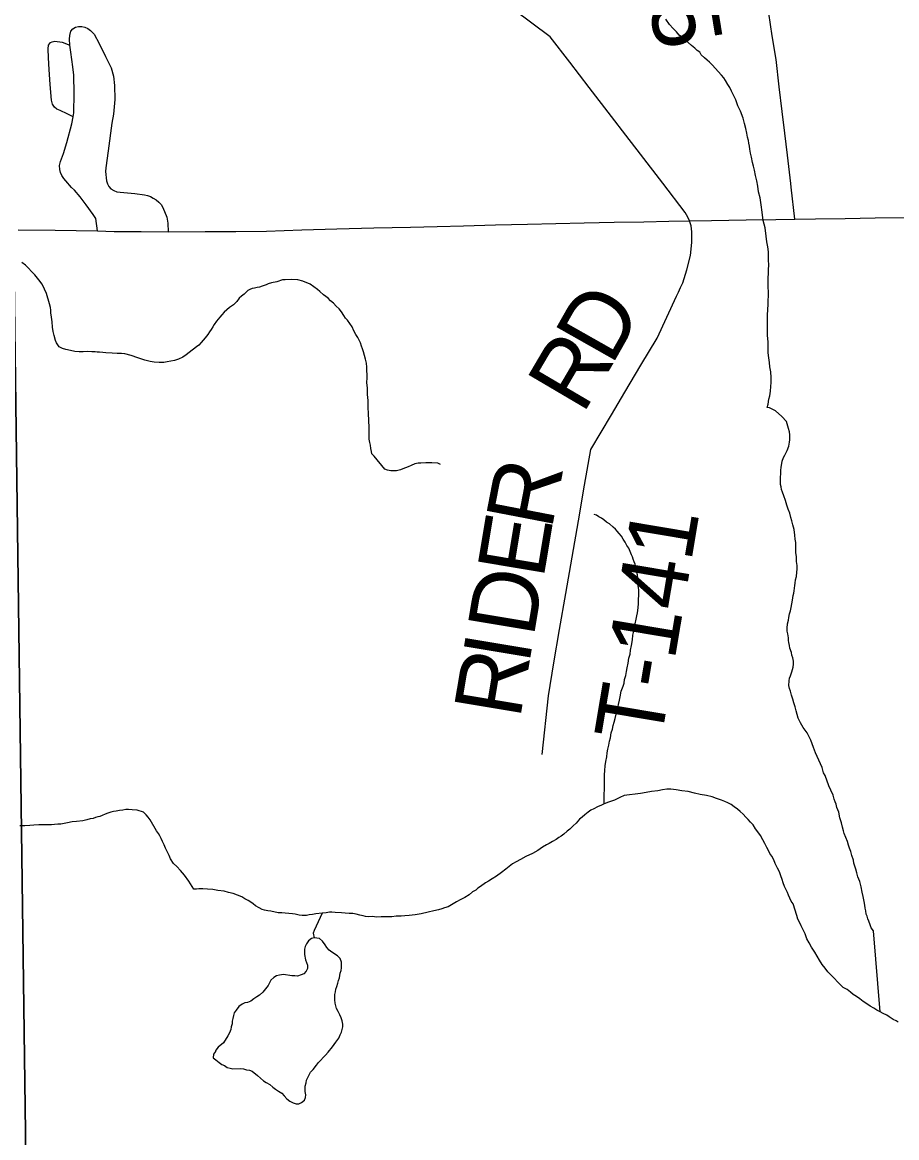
# Model space of a CAD drawing. Extents: x 103424 to 290657, y 38711 to 110967.
# Drawn here: x 149253 to 153177, y 56654 to 61660 of the extents above; entities that cross this region are included whole.
import ezdxf

# ---------------------------------------------------------------- set-up
doc = ezdxf.new("R2010")
doc.units = 0
for name, color, linetype in [('GM_X_Corporation', 7, 'Continuous'), ('GM_X_County_Road', 7, 'Continuous'), ('GM_X_County_Road_Text', 7, 'Continuous'), ('GM_X_Minor_Lake', 7, 'Continuous'), ('GM_X_Minor_River', 7, 'Continuous'), ('GM_X_State_Route', 7, 'Continuous'), ('GM_X_Township_Road', 7, 'Continuous'), ('GM_X_Township_Road_Text', 7, 'Continuous')]:
    doc.layers.add(name, color=color, linetype=linetype)

msp = doc.modelspace()

# ---------------------------------------------------------------- linework, layer by layer
at = {"layer": 'GM_X_Corporation'}
for points in [[(149214.2, 60733.4), (149274.7, 56114.3), (149355.7, 51621.4), (149363.3, 49922), (149418.4, 46068), (149429.7, 45329.4), (149440.5, 44755.1), (149451.3, 44180.8), (147524, 44122.7)], [(167441.7, 44516.4), (162024.2, 44473.4), (156824.1, 44363.7), (149451.3, 44180.8), (149440.5, 44755.1), (149429.7, 45329.4), (149418.4, 46068), (149363.3, 49922), (149355.7, 51621.4), (149274.7, 56114.3), (149214.2, 60733.4)]]:
    msp.add_lwpolyline(points, dxfattribs=at)
at = {"layer": 'GM_X_County_Road'}
for points in [[(152701.5, 60936.4), (152687.1, 61064.1), (152675.4, 61162.4), (152663.7, 61260.6), (152650.6, 61370.9), (152635.8, 61492.8), (152619, 61599.8), (152603.2, 61701.7)], [(152719.5, 60776.7), (152703.3, 60920.4), (152701.5, 60936.4)]]:
    msp.add_lwpolyline(points, dxfattribs=at)
at = {"layer": 'GM_X_Minor_Lake'}
for points in [[(150685.7, 57442.1), (150679.4, 57458.1), (150667.2, 57470.1), (150642.8, 57485.9), (150630.6, 57495.8), (150620.4, 57507.8), (150612.1, 57519.8), (150599.9, 57535.7), (150587.6, 57547.7), (150563.4, 57551.4), (150551.3, 57547.2), (150537.3, 57536.9), (150529.4, 57524.7), (150523.5, 57512.5), (150519.6, 57500.4), (150519.9, 57476.2), (150524.3, 57452), (150532.6, 57427.9), (150532.8, 57413.8), (150526.9, 57401.6), (150517, 57389.4), (150504.9, 57385.2), (150488.9, 57379), (150476.8, 57380.8), (150462.6, 57380.6), (150426.3, 57386.2), (150408.2, 57383.9), (150394.1, 57379.7), (150382.1, 57373.5), (150368.1, 57361.2), (150356.3, 57336.9), (150344.4, 57322.6), (150332.5, 57306.3), (150318.5, 57294), (150306.5, 57285.8), (150292.5, 57277.5), (150278.5, 57267.2), (150264.5, 57261), (150252.4, 57258.8), (150240.4, 57252.6), (150224.4, 57242.3), (150212.5, 57226), (150204.6, 57213.8), (150200.7, 57201.7), (150198.8, 57189.5), (150195, 57177.4), (150195.1, 57165.3), (150191.3, 57151.1), (150189.4, 57139), (150183.5, 57124.8), (150175.6, 57110.6), (150155.8, 57080), (150131.9, 57059.6), (150122, 57047.3), (150120.5, 57041.9)], [(150493.9, 56806.2), (150505.9, 56812.4), (150519.9, 56822.6), (150523.8, 56834.8), (150525.6, 56846.9), (150523.4, 56861), (150523.1, 56885.2), (150527, 56899.4), (150528.9, 56911.5), (150540.7, 56935.9), (150546.6, 56948.1), (150558.5, 56960.3), (150574.4, 56978.7), (150582.3, 56990.9), (150614.2, 57023.6), (150626.1, 57037.8), (150646, 57062.3), (150659.8, 57082.7), (150673.7, 57101), (150679.6, 57115.2), (150685.5, 57127.4), (150689.4, 57139.5), (150691.3, 57151.7), (150691.1, 57163.8), (150688.9, 57177.9), (150684.7, 57191.9), (150678.5, 57206), (150670.3, 57220), (150664, 57234), (150659.9, 57246.1), (150657.7, 57258.1), (150655.5, 57272.2), (150655.2, 57296.4), (150659.1, 57308.6), (150661, 57320.7), (150664.8, 57332.9), (150668.7, 57347), (150672.6, 57359.2), (150676.5, 57371.3), (150680.3, 57391.6), (150684.1, 57403.7), (150686, 57415.8), (150685.7, 57442.1)], [(150120.5, 57041.9), (150120, 57041.2), (150112.1, 57029), (150110.3, 57012.9), (150122.5, 57003), (150136.8, 56991), (150149, 56983.1), (150161.1, 56977.2), (150173.3, 56969.3), (150185.5, 56965.5), (150197.6, 56963.6), (150233.9, 56964.1), (150246, 56962.2), (150260.1, 56958.4), (150272.3, 56956.5), (150284.4, 56952.6), (150308.9, 56932.8), (150323.1, 56920.9), (150335.4, 56908.9), (150347.6, 56901), (150363.8, 56893.2), (150378, 56881.3), (150390.3, 56871.3), (150402.4, 56863.4), (150418.7, 56853.6), (150428.9, 56841.6), (150441.2, 56827.6), (150453.4, 56817.7), (150469.6, 56809.9), (150481.8, 56806), (150493.9, 56806.2)]]:
    msp.add_lwpolyline(points, dxfattribs=at)
at = {"layer": 'GM_X_Minor_River'}
for points in [[(152487.8, 61229.6), (152477, 61261.7), (152464.3, 61285.6), (152455.7, 61311.7), (152445.1, 61333.7), (152436.7, 61351.6), (152428.2, 61367.6), (152419.9, 61381.6), (152409.4, 61399.5), (152401, 61411.4), (152390.7, 61423.3), (152349.3, 61468.9), (152336.9, 61480.7), (152326.6, 61490.6), (152314.3, 61500.4), (152299.8, 61514.2), (152293.5, 61526.2), (152281.2, 61534), (152270.9, 61543.9), (152256.5, 61555.7), (152242, 61569.5), (152227.6, 61581.3), (152213.3, 61593.1), (152200.9, 61602.9), (152188.5, 61616.8), (152174, 61632.6), (152157.5, 61650.5), (152140.8, 61674.3)], [(152731, 59205.7), (152730.7, 59221.9), (152728.3, 59240), (152727.8, 59262.2), (152725.4, 59278.3), (152725.1, 59292.4), (152724.8, 59308.5), (152724.4, 59324.7), (152722.1, 59340.8), (152719.6, 59358.9), (152717.1, 59383.1), (152710.6, 59405.2), (152706.2, 59423.2), (152701.8, 59437.3), (152697.3, 59457.4), (152690.9, 59475.4), (152684.4, 59493.4), (152677.9, 59513.5), (152671.4, 59535.5), (152665, 59551.6), (152660.7, 59563.6), (152658.4, 59575.6), (152656.2, 59585.7), (152655.8, 59603.8), (152655.6, 59616), (152657.2, 59636.2), (152656.8, 59650.3), (152658.6, 59662.5), (152664.1, 59690.8), (152669.8, 59707.1), (152675.6, 59717.3), (152685.3, 59737.7), (152693, 59758.1), (152696.6, 59776.4), (152698.4, 59786.5), (152698.2, 59796.6), (152697.9, 59808.7), (152695.6, 59822.8), (152691.3, 59836.8), (152689, 59846.9), (152682.5, 59868.9), (152661.8, 59890.7), (152633, 59916.3), (152606.4, 59929.9), (152596.3, 59931.7), (152600, 59945.9), (152603.6, 59968.2), (152607.3, 59984.4), (152610.9, 60004.7), (152612.5, 60024.9), (152614.1, 60043.1), (152613.6, 60065.3), (152613.1, 60091.5), (152608.6, 60113.6), (152606.1, 60133.8), (152603.7, 60153.9), (152601.2, 60176.1), (152600.7, 60200.3), (152600.1, 60226.5), (152597.5, 60254.7), (152596.9, 60283), (152598.2, 60317.3), (152597.6, 60345.6), (152599, 60371.9), (152600.6, 60394.1), (152601.4, 60450.7), (152601, 60470.9), (152600.4, 60495.1), (152600, 60515.2), (152601.7, 60531.4), (152601.3, 60549.6), (152602.8, 60571.8), (152602.4, 60592), (152602, 60610.2), (152601.6, 60630.4), (152599.1, 60652.5), (152594.6, 60674.6), (152592, 60700.8), (152587.2, 60737.1), (152578.4, 60771.2), (152573.6, 60807.4), (152568.8, 60841.7), (152564.1, 60871.8), (152557.5, 60900), (152554.9, 60924.1), (152550.4, 60948.3), (152543.8, 60972.4), (152539.2, 60996.5), (152534.8, 61014.6), (152530.4, 61030.6), (152525.9, 61054.8), (152521.4, 61072.8), (152519, 61090.9), (152516.7, 61105), (152514.4, 61117.1), (152512.2, 61129.2), (152507.8, 61145.2), (152505.4, 61163.3), (152500.9, 61183.4), (152494.4, 61205.5), (152487.8, 61229.6)], [(150045.9, 60211.4), (150035.9, 60203.1), (150002.1, 60178.1), (149988.2, 60167.7), (149974.3, 60157.3), (149954.2, 60148.8), (149936.2, 60142.4), (149920.1, 60140), (149904, 60135.6), (149887.9, 60133.2), (149867.7, 60132.8), (149845.4, 60134.3), (149827.2, 60138), (149802.8, 60143.5), (149772.2, 60154.9), (149741.7, 60164.4), (149713.2, 60171.8), (149699.1, 60173.5), (149678.9, 60173.1), (149656.6, 60174.6), (149628.3, 60176), (149614.1, 60177.8), (149599.9, 60179.5), (149589.8, 60179.2), (149579.7, 60181), (149565.5, 60180.7), (149547.3, 60182.4), (149527.1, 60181.9), (149508.9, 60181.5), (149488.7, 60183.1), (149470.4, 60186.7), (149448.1, 60192.3), (149433.8, 60196), (149419.5, 60203.8), (149407, 60221.7), (149402.8, 60231.7), (149396.2, 60253.8), (149391.8, 60271.8), (149389.4, 60292), (149386.8, 60316.2), (149384.4, 60336.3), (149381.9, 60356.4), (149381.7, 60368.5), (149379.4, 60380.6), (149375, 60396.7), (149361.9, 60442.8), (149353.4, 60462.8), (149342.8, 60484.8), (149328.2, 60504.7), (149309.6, 60526.5), (149295.1, 60542.3), (149280.7, 60556.1), (149268.2, 60570), (149251.8, 60581.8)], [(151130.4, 59675.7), (151118.2, 59681.5), (151091.9, 59682.9), (151063.6, 59682.3), (151041.4, 59681.8), (151029.3, 59681.6), (151015.2, 59679.2), (150999.2, 59670.8), (150985.2, 59664.5), (150973.1, 59660.2), (150961.1, 59655.9), (150951.1, 59651.6), (150933, 59647.2), (150918.9, 59646.9), (150906.7, 59646.6), (150892.5, 59650.3), (150880.3, 59654.1), (150832.5, 59713.6), (150822.2, 59723.5), (150820, 59733.6), (150817.7, 59747.6), (150815.4, 59761.7), (150813.1, 59773.8), (150810.7, 59789.9), (150810.2, 59814.1), (150809.6, 59840.3), (150808.9, 59874.6), (150806.3, 59902.8), (150805.6, 59933.1), (150805, 59963.4), (150802.4, 59989.6), (150801.8, 60017.8), (150799.2, 60044), (150800.8, 60064.3), (150800.5, 60080.4), (150800.2, 60094.5), (150799.8, 60112.7), (150797.4, 60130.8), (150793, 60148.9), (150788.6, 60164.9), (150784.2, 60181), (150779.9, 60195), (150775.5, 60207.1), (150771.2, 60221.1), (150764.9, 60233.1), (150758.6, 60245.1), (150750.2, 60259), (150741.8, 60275), (150733.3, 60293), (150722.9, 60308.9), (150712.5, 60322.8), (150704.2, 60332.7), (150695.8, 60344.6), (150685.4, 60360.6), (150675, 60374.5), (150662.6, 60386.3), (150650.2, 60400.2), (150635.8, 60410), (150625.5, 60421.9), (150615.2, 60429.7), (150604.9, 60437.6), (150588.5, 60451.3), (150578.1, 60461.2), (150561.7, 60473), (150545.3, 60484.7), (150512.7, 60498.1), (150490.3, 60503.7), (150460, 60505.1), (150433.7, 60504.5), (150421.6, 60504.2), (150395.5, 60495.6), (150371.4, 60491), (150357.3, 60486.7), (150347.3, 60482.4), (150329.2, 60476), (150317.2, 60471.7), (150307.2, 60469.4), (150295.1, 60467.2), (150285, 60464.9), (150275, 60460.7), (150265, 60456.4), (150249.2, 60439.9), (150237.2, 60431.6), (150227.3, 60421.3), (150215.5, 60406.9), (150201.7, 60392.4), (150183.8, 60379.9), (150171.9, 60369.6), (150159.9, 60359.2), (150148.1, 60346.9), (150140.2, 60336.6), (150124.4, 60318.1), (150114.6, 60303.7), (150108.8, 60293.5), (150101, 60281.2), (150093.1, 60271), (150085.3, 60258.7), (150073.5, 60244.3), (150065.6, 60234), (150055.7, 60223.7), (150045.9, 60211.4)], [(151864.2, 58153.1), (151866, 58260.2), (151865.5, 58282.4), (151867.1, 58302.6), (151868.7, 58322.8), (151872.3, 58343.1), (151875.9, 58363.4), (151877.5, 58381.6), (151881.2, 58397.8), (151884.9, 58416.1), (151888.5, 58434.3), (151892.3, 58448.5), (151895.8, 58470.8), (151901.5, 58487.1), (151905.2, 58503.3), (151908.9, 58519.5), (151914.6, 58535.8), (151918.3, 58554.1), (151922, 58568.3), (151925.8, 58580.5), (151929.5, 58598.7), (151933.1, 58617), (151936.8, 58633.2), (151940.3, 58657.5), (151950, 58679.9), (151953.7, 58694.2), (151955.4, 58710.3), (151961.1, 58728.6), (151964.7, 58746.9), (151968.4, 58763.1), (151972, 58783.4), (151975.6, 58805.7), (151981.2, 58824), (151982.9, 58842.2), (151986.5, 58862.4), (151992, 58888.8), (151993.6, 58909), (151997.2, 58927.3), (152000.9, 58945.5), (152011.9, 58996.3), (152013.7, 59010.4), (152017.2, 59032.7), (152018.9, 59050.9), (152018.5, 59067.1), (152020, 59091.3), (152019.5, 59113.5), (152017.1, 59131.6), (152016.8, 59145.8), (152016.6, 59155.9), (152016.4, 59166), (152014.1, 59180), (152011.8, 59190.1), (152009.6, 59202.1), (152005.2, 59216.2), (152003, 59228.2), (151998.7, 59238.2), (151994.4, 59250.3), (151992.2, 59260.3), (151987.9, 59270.3), (151981.6, 59284.3), (151975.1, 59300.3), (151966.8, 59312.3), (151958.4, 59326.2), (151950, 59340.2), (151941.7, 59354.1), (151931.3, 59366), (151923, 59375.9), (151914.7, 59385.8), (151904.4, 59393.7), (151887.9, 59409.5), (151875.6, 59417.3), (151863.3, 59427.1), (151853, 59435), (151840.8, 59440.8), (151830.5, 59448.6), (151820.4, 59450.4)], [(153102.8, 57219), (153072.8, 57581.7), (153062.4, 57595.7), (153058.1, 57609.7), (153051.7, 57625.7), (153047.4, 57635.7), (153045.1, 57647.8), (153040.9, 57657.8), (153038.6, 57671.9), (153036.3, 57683.9), (153034, 57698), (153031.6, 57714.1), (153027.1, 57736.2), (153022.6, 57756.3), (153018.1, 57780.5), (153011.5, 57804.5), (153003, 57824.5), (152998.5, 57842.6), (152994.2, 57858.7), (152989.8, 57872.7), (152985.5, 57886.7), (152983.2, 57898.8), (152976.7, 57920.9), (152972.2, 57938.9), (152965.9, 57953), (152961.5, 57967), (152957.2, 57983), (152948.7, 58001), (152942.2, 58019.1), (152937.9, 58031.1), (152933.5, 58047.1), (152929.1, 58067.2), (152922.5, 58089.3), (152917.9, 58115.4), (152909.4, 58135.5), (152905, 58151.5), (152900.8, 58161.5), (152896.5, 58173.5), (152892.1, 58191.6), (152881.5, 58213.6), (152873, 58233.6), (152855.8, 58279.7), (152849.5, 58291.6), (152842.9, 58315.7), (152813.2, 58381.7), (152804.6, 58405.7), (152791.8, 58437.8), (152774.9, 58471.7), (152758.3, 58495.6), (152745.7, 58515.5), (152739.4, 58527.5), (152735.1, 58537.5), (152730.8, 58553.6), (152726.4, 58569.6), (152721.9, 58587.7), (152715.5, 58605.7), (152711.1, 58621.8), (152704.7, 58639.8), (152700.2, 58657.9), (152695.9, 58669.9), (152693.6, 58684), (152695.2, 58704.2), (152697, 58716.4), (152700.8, 58726.5), (152706.5, 58744.8), (152710.3, 58755), (152712.1, 58765.1), (152713.8, 58779.3), (152713.5, 58793.4), (152711.2, 58807.5), (152706.9, 58819.5), (152704.6, 58831.6), (152698.1, 58851.7), (152695.9, 58863.7), (152693.6, 58875.8), (152691.3, 58885.8), (152691.1, 58897.9), (152688.7, 58916.1), (152686.4, 58928.1), (152686.1, 58940.2), (152687.7, 58960.5), (152691.4, 58976.7), (152693.2, 58988.8), (152696.9, 59005.1), (152700.6, 59019.3), (152704.4, 59033.5), (152709.7, 59065.9), (152713.3, 59088.2), (152715.1, 59098.4), (152716.9, 59108.5), (152718.7, 59120.6), (152720.4, 59132.8), (152722.2, 59142.9), (152723.9, 59157.1), (152727.6, 59173.3), (152729.3, 59191.5), (152731, 59205.7)], [(152856.1, 57415.5), (152843.6, 57431.4), (152831.1, 57451.3), (152820.6, 57469.3), (152810.1, 57487.2), (152795.5, 57509.1), (152784.9, 57529.1), (152774.5, 57547), (152765.9, 57569), (152757.4, 57587), (152749, 57605), (152740.5, 57621), (152734.2, 57635), (152729.8, 57651), (152712.5, 57703.1), (152704.2, 57715.1), (152697.8, 57729.1), (152691.5, 57743.1), (152687.2, 57755.1), (152680.8, 57767.1), (152674.5, 57781.1), (152668.1, 57797.1), (152663.7, 57813.1), (152657.3, 57829.1), (152650.8, 57847.2), (152642.4, 57863.1), (152631.8, 57885.1), (152625.4, 57901.1), (152617, 57917.1), (152608.7, 57929), (152602.3, 57943), (152593.9, 57957), (152585.5, 57975), (152577, 57990.9), (152566.5, 58010.9), (152554, 58026.8), (152543.6, 58040.7), (152533.1, 58058.6), (152520.8, 58070.5), (152510.4, 58082.4), (152500.1, 58092.2), (152487.7, 58106.1), (152475.3, 58118), (152463, 58127.8), (152448.6, 58139.6), (152434.2, 58149.4), (152419.9, 58157.1), (152405.6, 58162.9), (152391.4, 58168.6), (152369, 58176.2), (152348.6, 58183.8), (152324.2, 58189.4), (152295.8, 58194.8), (152269.4, 58200.3), (152241, 58207.8), (152212.6, 58211.2), (152188.3, 58214.7), (152163.9, 58218.2), (152145.7, 58217.8), (152125.6, 58215.3), (152105.5, 58210.9), (152077.2, 58208.2), (152053.1, 58203.7), (152026.9, 58199.1), (151954.4, 58189.4), (151934.3, 58180.9), (151910.4, 58168.3), (151884.3, 58159.6), (151864.2, 58153.1), (151852.2, 58146.8), (151834.2, 58138.3), (151818.2, 58129.9), (151804.2, 58123.6), (151792.2, 58115.2), (151778.4, 58102.8), (151766.5, 58092.4), (151754.5, 58084.1), (151738.7, 58065.6), (151724.9, 58053.2), (151711, 58038.8), (151699.1, 58030.4), (151683.2, 58015.9), (151671.3, 58007.6), (151661.3, 58001.3), (151649.3, 57993), (151633.4, 57982.6), (151617.4, 57974.1), (151605.4, 57967.8), (151587.5, 57957.3), (151567.6, 57942.8), (151543.6, 57930.1), (151513.6, 57915.3), (151489.6, 57902.7), (151469.6, 57892.2), (151453.6, 57883.8), (151437.7, 57871.3), (151423.8, 57858.9), (151403.9, 57844.3), (151382.1, 57827.7), (151362.1, 57815.1), (151346.2, 57804.7)], [(151346.2, 57804.7), (151332.2, 57798.3), (151310.3, 57781.7), (151298.3, 57773.4), (151288.4, 57765.1), (151274.4, 57756.7), (151258.5, 57744.2), (151238.6, 57731.7), (151218.6, 57721.2), (151202.6, 57712.7), (151164.7, 57689.7), (151148.6, 57685.3), (151136.6, 57681), (151120.5, 57676.6), (151100.4, 57672.2), (151074.3, 57665.5), (151044.1, 57658.8), (151015.9, 57654.2), (150989.7, 57651.6), (150969.5, 57649.1), (150953.4, 57648.8), (150931.1, 57648.3), (150911, 57645.8), (150886.7, 57645.3), (150864.5, 57644.8), (150844.3, 57644.4), (150824.1, 57646), (150807.9, 57645.6), (150793.7, 57647.3), (150783.6, 57649.1), (150767.4, 57652.8), (150751.1, 57656.5), (150736.9, 57660.2), (150720.7, 57659.9), (150702.5, 57661.5), (150686.3, 57663.2), (150658, 57664.6), (150641.8, 57666.2), (150631.7, 57666), (150617.6, 57663.7), (150599.4, 57661.3), (150571.2, 57658.6), (150555.1, 57656.3), (150541, 57653.9), (150528.9, 57651.7), (150518.8, 57651.4), (150508.7, 57651.2), (150496.5, 57653), (150478.3, 57656.6), (150466.1, 57658.4), (150449.9, 57660), (150433.7, 57661.7), (150417.5, 57663.4), (150401.3, 57663), (150368.8, 57670.4), (150354.7, 57672.1), (150340.4, 57675.8), (150330.3, 57677.6), (150316, 57685.4), (150299.6, 57695.1), (150289.3, 57703), (150279, 57710.8), (150266.8, 57718.6), (150252.5, 57726.4), (150238.1, 57734.2), (150219.8, 57741.8), (150199.4, 57749.5), (150179.1, 57755.1), (150158.8, 57760.7), (150130.4, 57764.1), (150108.1, 57767.7), (150083.8, 57769.2), (150063.5, 57770.8), (150045.4, 57770.3), (150035.3, 57770.1), (150023.1, 57769.9), (150000.1, 57805.7), (149981.4, 57831.5), (149962.8, 57853.4), (149946.2, 57871.2), (149931.8, 57885), (149919.2, 57904.9), (149912.8, 57920.9), (149904.4, 57934.9), (149896, 57952.8), (149889.6, 57968.9), (149883.2, 57982.9), (149876.8, 57996.9), (149870.5, 58008.8), (149864.2, 58018.8), (149855.9, 58030.7), (149826.6, 58080.6), (149818.2, 58092.5), (149809.9, 58102.4), (149797.5, 58114.3), (149769, 58123.7), (149746.8, 58125.3), (149730.6, 58126.9), (149718.5, 58126.7), (149704.4, 58124.3), (149690.2, 58122)], [(149690.2, 58122), (149674.1, 58119.6), (149662.1, 58117.4), (149650, 58115.1), (149638, 58110.8), (149625.9, 58106.5), (149611.9, 58100.1), (149601.9, 58095.9), (149591.8, 58093.6), (149581.8, 58091.4), (149571.8, 58087.1), (149557.7, 58084.8), (149543.6, 58080.5), (149525.5, 58076), (149497.3, 58073.4), (149477.1, 58070.9), (149457, 58066.5), (149440.9, 58064.1), (149426.8, 58061.8), (149412.6, 58061.5), (149398.5, 58059.1), (149384.4, 58058.8), (149370.3, 58058.5), (149360.2, 58058.3), (149346, 58058), (149327.8, 58057.6), (149305.6, 58057.1), (149287.5, 58054.7), (149265.3, 58054.2), (149243, 58053.7)], [(150599.4, 57661.3), (150563, 57583.7), (150559.1, 57571.5), (150562.7, 57551.2)], [(153184.6, 57172.3), (153174.4, 57178.1), (153162.2, 57183.9), (153143.7, 57195.6), (153133.4, 57203.5), (153117.1, 57211.2), (153102.8, 57219), (153088.5, 57226.7), (153074.2, 57234.5), (153057.8, 57244.2), (153043.4, 57254), (153027, 57265.8), (153012.6, 57277.6), (152996.2, 57287.3), (152981.9, 57297.1), (152969.5, 57306.9), (152955.2, 57318.7), (152936.8, 57328.4), (152924.4, 57340.3), (152912, 57354.1), (152897.5, 57368), (152883, 57383.8), (152868.6, 57397.6), (152856.1, 57415.5)]]:
    msp.add_lwpolyline(points, dxfattribs=at)
at = {"layer": 'GM_X_State_Route'}
for points in [[(152247.2, 60769.2), (152346.8, 60771), (152501.2, 60773.1), (152635, 60775.4), (152719.5, 60776.7), (152813.2, 60778), (152946.7, 60780.1), (153080.2, 60782.3), (153216.3, 60784.2), (153352.5, 60786), (153469.6, 60787.6)], [(149235.4, 60729.4), (149400.5, 60726.7), (149495.4, 60725.1), (149590.3, 60723.6), (149665.9, 60721.9), (149787.2, 60720.9), (149908.5, 60720), (150073.5, 60721.1), (150211.4, 60722), (150349.2, 60723), (150507.2, 60728.1), (150665.2, 60733.3), (150830.2, 60737.2), (150995.3, 60741.1), (151114.6, 60743.9), (151233.8, 60746.7), (151377.1, 60750.8), (151520.3, 60754.9), (151647.7, 60757.3), (151775, 60759.6), (151909, 60762.5), (152043.1, 60765.4), (152154.9, 60767.5), (152247.2, 60769.2)]]:
    msp.add_lwpolyline(points, dxfattribs=at)
at = {"layer": 'GM_X_Township_Road'}
for points in [[(152247.2, 60769.2), (152239.4, 60786.3), (152227.5, 60806.9), (152127.2, 60938), (152027, 61069.1), (151962.5, 61153.3), (151898.1, 61237.6), (151797.4, 61368.3), (151709.8, 61481.9), (151622.2, 61595.6), (151539.6, 61656.5), (151457.1, 61717.4)], [(149590.3, 60723.6), (149583.3, 60779.6), (149572, 60797.6), (149540.5, 60841.4), (149513.1, 60877.5), (149488.2, 60906.2), (149474.1, 60919.4), (149449, 60949.4), (149439.4, 60959.8), (149431.1, 60972.4), (149425.3, 60986.2), (149422.1, 61000.2), (149420.8, 61017.3), (149424.6, 61034.9), (149437.7, 61071.6), (149453.9, 61121.4), (149475.5, 61204.9), (149481.6, 61235.3), (149485.2, 61253.3), (149486.7, 61340.3), (149484.7, 61422.9), (149480.2, 61460.5), (149471.2, 61526.5), (149466.4, 61558.1), (149465.4, 61584), (149466.1, 61601.2), (149470.7, 61620), (149479.5, 61631.3), (149491.6, 61637.9), (149505.5, 61641), (149521.1, 61640.7), (149534.7, 61637.8), (149547.5, 61632.2), (149558.8, 61624.1), (149575.9, 61606.6), (149598.8, 61565.8), (149627.2, 61506.4), (149651.6, 61455.2), (149662.4, 61419), (149667.7, 61376.4), (149668.7, 61314.2), (149663.4, 61247.8), (149655.4, 61207.8), (149638.6, 61083.2), (149628.5, 61006.4), (149626.7, 60991.2), (149631.3, 60948.4), (149635.5, 60935.1), (149642, 60923), (149651.4, 60912.8), (149664.2, 60905.1), (149677.5, 60899.8), (149691.9, 60897.8), (149759.1, 60891.8), (149801.3, 60885.6), (149815.2, 60882.5), (149828.6, 60877.8), (149841.4, 60871.5), (149854, 60863.1), (149866.8, 60853.3), (149877.1, 60842.2), (149883.7, 60829.5), (149901.5, 60785.9), (149906.5, 60758.5), (149908.5, 60720)], [(149481.6, 61235.3), (149455.5, 61249.3), (149423, 61263.9), (149408.7, 61270.8), (149397.4, 61279.9), (149388.7, 61293.3), (149383.9, 61311.4), (149377.8, 61380.5), (149373.5, 61448.1), (149371.2, 61500.3), (149369.4, 61541.8), (149371.7, 61557.1), (149380, 61569.1), (149387.8, 61572.6), (149399.5, 61575.6), (149432.2, 61570.6), (149466.4, 61558.1)], [(151586.8, 58374), (151614.1, 58637.5), (151639, 58785.9), (151663.8, 58934.2), (151692.2, 59096.8), (151720.6, 59259.5), (151748.9, 59422.1), (151776.9, 59582.8), (151805, 59743.5), (151851.2, 59821.2), (151897.4, 59898.9), (151957.7, 60000.1), (152029.8, 60121.4), (152102, 60242.7), (152145.7, 60336.6), (152189.4, 60430.6), (152198.3, 60449.6), (152207.6, 60469.9), (152216.9, 60490.2), (152235.9, 60548.6), (152252.5, 60613.4), (152257.7, 60671.6), (152258.6, 60720.2), (152255.5, 60746.5), (152247.2, 60769.2)]]:
    msp.add_lwpolyline(points, dxfattribs=at)

# ---------------------------------------------------------------- texts
at = {"layer": 'GM_X_County_Road_Text'}
msp.add_text('5', height=301.9, rotation=279.2663, dxfattribs=at).set_placement((152065.8, 61746.6))
at = {"layer": 'GM_X_Township_Road_Text'}
for s, height, rotation, p in [('D', 301.9, 60.4852, (151897.3, 60114.5)), ('R', 301.9, 59.4994, (151768.6, 59896)), ('R', 301.9, 79.0919, (151628.3, 59377.9)), ('E', 301.9, 80.4848, (151591.4, 59157.1)), ('T-141', 301.87, 80.4497, (152116.9, 58415.1)), ('D', 301.9, 80.538, (151547.7, 58895.1)), ('I', 301.9, 80.5351, (151527.3, 58772.8)), ('R', 301.9, 80.539, (151486.6, 58528.3))]:
    msp.add_text(s, height=height, rotation=rotation, dxfattribs=at).set_placement(p)

doc.saveas('drawing.dxf')
